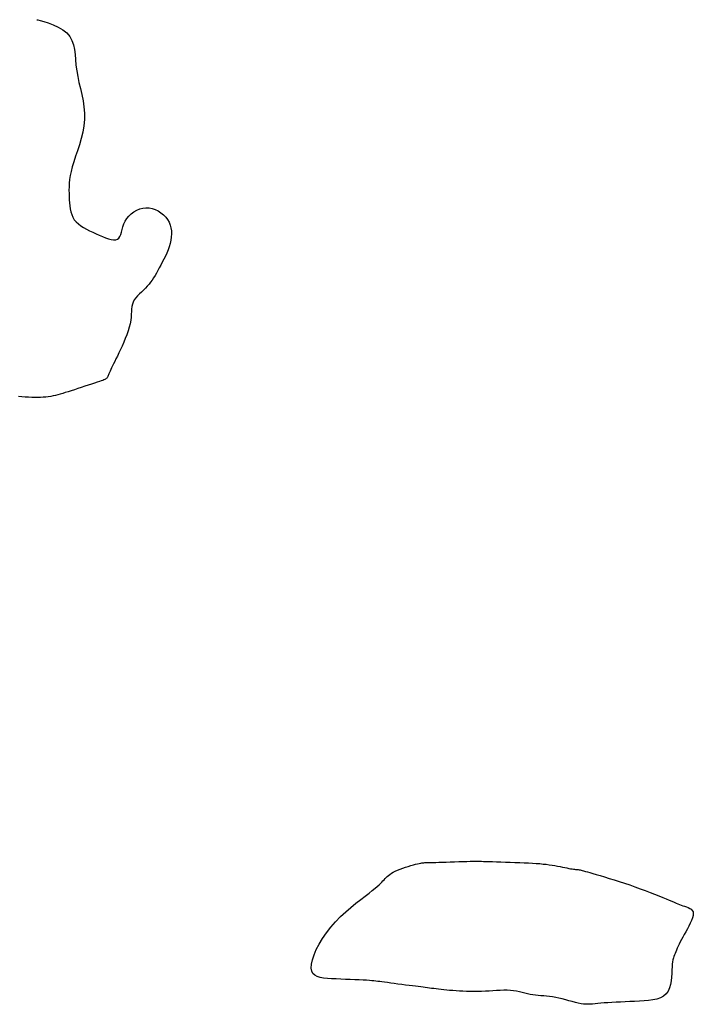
# Model space of a CAD drawing. Header units: millimetres. Extents: x 32690613 to 32693367, y 5343692 to 5344708.
# Tile 599 of 656: x 32692623 to 32692637, y 5344580 to 5344599. Entities that reach past the tile are written whole.
import ezdxf

# ---------------------------------------------------------------- set-up
doc = ezdxf.new("R2010")
doc.units = ezdxf.units.MM
doc.header["$LTSCALE"] = 20
doc.layers.add('02-DGM_HL_491.00', color=62, linetype='Continuous')

msp = doc.modelspace()

# ---------------------------------------------------------------- linework, layer by layer
at = {"layer": '02-DGM_HL_491.00', "elevation": 491, "flags": 128}
msp.add_lwpolyline([(32692623.836, 5344599.161), (32692623.854, 5344599.157), (32692623.902, 5344599.145), (32692623.974, 5344599.125), (32692624.061, 5344599.097), (32692624.157, 5344599.06), (32692624.255, 5344599.015), (32692624.346, 5344598.962), (32692624.424, 5344598.9), (32692624.484, 5344598.83), (32692624.526, 5344598.752), (32692624.555, 5344598.666), (32692624.574, 5344598.575), (32692624.587, 5344598.477), (32692624.596, 5344598.375), (32692624.606, 5344598.268), (32692624.62, 5344598.157), (32692624.64, 5344598.044), (32692624.665, 5344597.928), (32692624.692, 5344597.81), (32692624.719, 5344597.69), (32692624.744, 5344597.568), (32692624.763, 5344597.445), (32692624.774, 5344597.321), (32692624.774, 5344597.196), (32692624.763, 5344597.071), (32692624.74, 5344596.946), (32692624.711, 5344596.823), (32692624.675, 5344596.702), (32692624.637, 5344596.585), (32692624.599, 5344596.474), (32692624.563, 5344596.368), (32692624.532, 5344596.269), (32692624.508, 5344596.178), (32692624.491, 5344596.094), (32692624.479, 5344596.016), (32692624.472, 5344595.944), (32692624.469, 5344595.875), (32692624.468, 5344595.809), (32692624.47, 5344595.746), (32692624.472, 5344595.683), (32692624.474, 5344595.621), (32692624.478, 5344595.559), (32692624.483, 5344595.498), (32692624.492, 5344595.439), (32692624.504, 5344595.382), (32692624.521, 5344595.327), (32692624.544, 5344595.276), (32692624.573, 5344595.228), (32692624.61, 5344595.185), (32692624.653, 5344595.145), (32692624.702, 5344595.108), (32692624.756, 5344595.074), (32692624.814, 5344595.042), (32692624.875, 5344595.011), (32692624.937, 5344594.982), (32692625.001, 5344594.953), (32692625.064, 5344594.925), (32692625.127, 5344594.897), (32692625.187, 5344594.873), (32692625.244, 5344594.853), (32692625.298, 5344594.839), (32692625.346, 5344594.832), (32692625.387, 5344594.833), (32692625.422, 5344594.844), (32692625.449, 5344594.867), (32692625.469, 5344594.899), (32692625.486, 5344594.939), (32692625.5, 5344594.985), (32692625.514, 5344595.036), (32692625.53, 5344595.089), (32692625.549, 5344595.144), (32692625.575, 5344595.198), (32692625.608, 5344595.25), (32692625.648, 5344595.299), (32692625.694, 5344595.343), (32692625.745, 5344595.382), (32692625.8, 5344595.414), (32692625.859, 5344595.44), (32692625.919, 5344595.457), (32692625.982, 5344595.464), (32692626.044, 5344595.461), (32692626.106, 5344595.449), (32692626.166, 5344595.429), (32692626.224, 5344595.4), (32692626.278, 5344595.366), (32692626.327, 5344595.325), (32692626.371, 5344595.28), (32692626.408, 5344595.23), (32692626.437, 5344595.178), (32692626.459, 5344595.123), (32692626.474, 5344595.066), (32692626.483, 5344595.008), (32692626.486, 5344594.947), (32692626.482, 5344594.885), (32692626.473, 5344594.823), (32692626.459, 5344594.76), (32692626.441, 5344594.697), (32692626.418, 5344594.634), (32692626.393, 5344594.571), (32692626.365, 5344594.509), (32692626.335, 5344594.449), (32692626.305, 5344594.39), (32692626.274, 5344594.333), (32692626.245, 5344594.279), (32692626.216, 5344594.227), (32692626.188, 5344594.177), (32692626.161, 5344594.13), (32692626.133, 5344594.085), (32692626.105, 5344594.041), (32692626.075, 5344593.999), (32692626.043, 5344593.959), (32692626.009, 5344593.919), (32692625.971, 5344593.881), (32692625.932, 5344593.843), (32692625.892, 5344593.805), (32692625.853, 5344593.767), (32692625.816, 5344593.729), (32692625.783, 5344593.69), (32692625.754, 5344593.65), (32692625.732, 5344593.608), (32692625.716, 5344593.565), (32692625.706, 5344593.519), (32692625.7, 5344593.471), (32692625.696, 5344593.421), (32692625.693, 5344593.367), (32692625.689, 5344593.31), (32692625.682, 5344593.249), (32692625.67, 5344593.183), (32692625.653, 5344593.114), (32692625.631, 5344593.042), (32692625.605, 5344592.967), (32692625.576, 5344592.892), (32692625.545, 5344592.817), (32692625.513, 5344592.744), (32692625.481, 5344592.674), (32692625.45, 5344592.608), (32692625.421, 5344592.547), (32692625.393, 5344592.491), (32692625.368, 5344592.439), (32692625.345, 5344592.393), (32692625.325, 5344592.351), (32692625.306, 5344592.313), (32692625.29, 5344592.279), (32692625.276, 5344592.249), (32692625.264, 5344592.222), (32692625.254, 5344592.199), (32692625.246, 5344592.179), (32692625.239, 5344592.161), (32692625.232, 5344592.146), (32692625.225, 5344592.133), (32692625.218, 5344592.121), (32692625.21, 5344592.111), (32692625.2, 5344592.102), (32692625.189, 5344592.094), (32692625.174, 5344592.086), (32692625.155, 5344592.078), (32692625.132, 5344592.069), (32692625.102, 5344592.059), (32692625.066, 5344592.047), (32692625.022, 5344592.032), (32692624.97, 5344592.015), (32692624.911, 5344591.996), (32692624.847, 5344591.975), (32692624.78, 5344591.953), (32692624.711, 5344591.93), (32692624.641, 5344591.907), (32692624.574, 5344591.885), (32692624.51, 5344591.864), (32692624.451, 5344591.845), (32692624.396, 5344591.827), (32692624.344, 5344591.811), (32692624.295, 5344591.796), (32692624.248, 5344591.783), (32692624.202, 5344591.772), (32692624.156, 5344591.762), (32692624.109, 5344591.753), (32692624.061, 5344591.746), (32692624.011, 5344591.74), (32692623.96, 5344591.736), (32692623.906, 5344591.733), (32692623.851, 5344591.732), (32692623.794, 5344591.732), (32692623.734, 5344591.733), (32692623.673, 5344591.736), (32692623.609, 5344591.74), (32692623.543, 5344591.746), (32692623.475, 5344591.754)], dxfattribs=at)
msp.add_lwpolyline([(32692636.22, 5344581.872), (32692636.279, 5344581.847), (32692636.33, 5344581.826), (32692636.374, 5344581.806), (32692636.414, 5344581.79), (32692636.449, 5344581.775), (32692636.482, 5344581.761), (32692636.515, 5344581.749), (32692636.548, 5344581.738), (32692636.582, 5344581.727), (32692636.617, 5344581.715), (32692636.652, 5344581.702), (32692636.683, 5344581.686), (32692636.711, 5344581.668), (32692636.733, 5344581.645), (32692636.748, 5344581.617), (32692636.754, 5344581.584), (32692636.751, 5344581.543), (32692636.739, 5344581.498), (32692636.72, 5344581.448), (32692636.695, 5344581.394), (32692636.667, 5344581.339), (32692636.637, 5344581.283), (32692636.606, 5344581.227), (32692636.575, 5344581.172), (32692636.547, 5344581.12), (32692636.522, 5344581.071), (32692636.498, 5344581.025), (32692636.477, 5344580.981), (32692636.457, 5344580.94), (32692636.439, 5344580.901), (32692636.423, 5344580.865), (32692636.408, 5344580.832), (32692636.394, 5344580.801), (32692636.382, 5344580.772), (32692636.37, 5344580.742), (32692636.361, 5344580.71), (32692636.352, 5344580.676), (32692636.345, 5344580.636), (32692636.34, 5344580.591), (32692636.336, 5344580.537), (32692636.334, 5344580.476), (32692636.331, 5344580.408), (32692636.327, 5344580.336), (32692636.319, 5344580.262), (32692636.306, 5344580.19), (32692636.286, 5344580.121), (32692636.257, 5344580.059), (32692636.218, 5344580.005), (32692636.167, 5344579.961), (32692636.106, 5344579.928), (32692636.035, 5344579.903), (32692635.957, 5344579.885), (32692635.872, 5344579.873), (32692635.784, 5344579.865), (32692635.692, 5344579.859), (32692635.598, 5344579.855), (32692635.505, 5344579.852), (32692635.412, 5344579.848), (32692635.322, 5344579.844), (32692635.234, 5344579.84), (32692635.15, 5344579.836), (32692635.071, 5344579.831), (32692634.999, 5344579.826), (32692634.932, 5344579.821), (32692634.874, 5344579.815), (32692634.821, 5344579.81), (32692634.773, 5344579.805), (32692634.728, 5344579.801), (32692634.685, 5344579.799), (32692634.641, 5344579.8), (32692634.595, 5344579.803), (32692634.546, 5344579.811), (32692634.491, 5344579.822), (32692634.433, 5344579.836), (32692634.371, 5344579.852), (32692634.307, 5344579.87), (32692634.242, 5344579.888), (32692634.176, 5344579.906), (32692634.11, 5344579.922), (32692634.046, 5344579.935), (32692633.984, 5344579.946), (32692633.925, 5344579.953), (32692633.867, 5344579.959), (32692633.811, 5344579.963), (32692633.756, 5344579.967), (32692633.702, 5344579.971), (32692633.649, 5344579.977), (32692633.596, 5344579.984), (32692633.544, 5344579.994), (32692633.492, 5344580.006), (32692633.44, 5344580.019), (32692633.386, 5344580.032), (32692633.331, 5344580.045), (32692633.275, 5344580.056), (32692633.216, 5344580.066), (32692633.155, 5344580.072), (32692633.09, 5344580.076), (32692633.024, 5344580.076), (32692632.955, 5344580.074), (32692632.884, 5344580.07), (32692632.811, 5344580.065), (32692632.738, 5344580.06), (32692632.663, 5344580.055), (32692632.588, 5344580.052), (32692632.513, 5344580.049), (32692632.439, 5344580.049), (32692632.365, 5344580.05), (32692632.292, 5344580.052), (32692632.221, 5344580.055), (32692632.152, 5344580.058), (32692632.085, 5344580.063), (32692632.021, 5344580.068), (32692631.959, 5344580.073), (32692631.901, 5344580.079), (32692631.846, 5344580.084), (32692631.793, 5344580.09), (32692631.742, 5344580.096), (32692631.694, 5344580.102), (32692631.648, 5344580.108), (32692631.604, 5344580.113), (32692631.562, 5344580.118), (32692631.52, 5344580.124), (32692631.478, 5344580.129), (32692631.435, 5344580.135), (32692631.389, 5344580.14), (32692631.34, 5344580.147), (32692631.286, 5344580.153), (32692631.226, 5344580.161), (32692631.16, 5344580.169), (32692631.089, 5344580.178), (32692631.016, 5344580.188), (32692630.942, 5344580.197), (32692630.869, 5344580.207), (32692630.799, 5344580.216), (32692630.734, 5344580.225), (32692630.677, 5344580.233), (32692630.627, 5344580.239), (32692630.585, 5344580.246), (32692630.546, 5344580.251), (32692630.509, 5344580.256), (32692630.47, 5344580.26), (32692630.428, 5344580.264), (32692630.38, 5344580.268), (32692630.322, 5344580.271), (32692630.254, 5344580.275), (32692630.177, 5344580.278), (32692630.092, 5344580.282), (32692630.003, 5344580.286), (32692629.91, 5344580.29), (32692629.817, 5344580.294), (32692629.726, 5344580.298), (32692629.637, 5344580.303), (32692629.555, 5344580.309), (32692629.479, 5344580.316), (32692629.411, 5344580.328), (32692629.353, 5344580.346), (32692629.305, 5344580.371), (32692629.268, 5344580.406), (32692629.244, 5344580.452), (32692629.234, 5344580.512), (32692629.239, 5344580.586), (32692629.258, 5344580.673), (32692629.29, 5344580.77), (32692629.335, 5344580.874), (32692629.391, 5344580.983), (32692629.458, 5344581.096), (32692629.534, 5344581.208), (32692629.62, 5344581.317), (32692629.713, 5344581.423), (32692629.812, 5344581.523), (32692629.913, 5344581.617), (32692630.015, 5344581.705), (32692630.114, 5344581.786), (32692630.209, 5344581.86), (32692630.295, 5344581.927), (32692630.372, 5344581.986), (32692630.437, 5344582.037), (32692630.491, 5344582.081), (32692630.535, 5344582.118), (32692630.571, 5344582.15), (32692630.601, 5344582.178), (32692630.626, 5344582.203), (32692630.647, 5344582.226), (32692630.668, 5344582.248), (32692630.688, 5344582.27), (32692630.709, 5344582.291), (32692630.731, 5344582.313), (32692630.755, 5344582.334), (32692630.783, 5344582.355), (32692630.814, 5344582.376), (32692630.849, 5344582.397), (32692630.889, 5344582.418), (32692630.935, 5344582.438), (32692630.985, 5344582.458), (32692631.037, 5344582.477), (32692631.091, 5344582.495), (32692631.145, 5344582.511), (32692631.197, 5344582.527), (32692631.246, 5344582.54), (32692631.29, 5344582.552), (32692631.328, 5344582.561), (32692631.361, 5344582.569), (32692631.389, 5344582.575), (32692631.414, 5344582.579), (32692631.435, 5344582.582), (32692631.454, 5344582.584), (32692631.472, 5344582.586), (32692631.488, 5344582.587), (32692631.505, 5344582.587), (32692631.524, 5344582.587), (32692631.545, 5344582.588), (32692631.57, 5344582.588), (32692631.602, 5344582.589), (32692631.64, 5344582.589), (32692631.687, 5344582.59), (32692631.744, 5344582.592), (32692631.812, 5344582.594), (32692631.888, 5344582.597), (32692631.97, 5344582.599), (32692632.055, 5344582.602), (32692632.139, 5344582.605), (32692632.221, 5344582.608), (32692632.296, 5344582.61), (32692632.363, 5344582.612), (32692632.419, 5344582.613), (32692632.467, 5344582.613), (32692632.509, 5344582.613), (32692632.547, 5344582.613), (32692632.586, 5344582.612), (32692632.628, 5344582.61), (32692632.677, 5344582.609), (32692632.734, 5344582.607), (32692632.802, 5344582.605), (32692632.88, 5344582.602), (32692632.965, 5344582.6), (32692633.056, 5344582.597), (32692633.15, 5344582.594), (32692633.244, 5344582.591), (32692633.337, 5344582.588), (32692633.426, 5344582.584), (32692633.51, 5344582.58), (32692633.588, 5344582.575), (32692633.662, 5344582.57), (32692633.731, 5344582.565), (32692633.796, 5344582.558), (32692633.858, 5344582.552), (32692633.917, 5344582.544), (32692633.974, 5344582.536), (32692634.029, 5344582.527), (32692634.082, 5344582.517), (32692634.132, 5344582.507), (32692634.18, 5344582.498), (32692634.225, 5344582.488), (32692634.267, 5344582.48), (32692634.304, 5344582.472), (32692634.338, 5344582.466), (32692634.367, 5344582.461), (32692634.393, 5344582.457), (32692634.416, 5344582.454), (32692634.436, 5344582.452), (32692634.454, 5344582.45), (32692634.472, 5344582.449), (32692634.488, 5344582.447), (32692634.506, 5344582.444), (32692634.524, 5344582.441), (32692634.544, 5344582.437), (32692634.568, 5344582.431), (32692634.596, 5344582.423), (32692634.629, 5344582.414), (32692634.67, 5344582.402), (32692634.719, 5344582.388), (32692634.777, 5344582.371), (32692634.845, 5344582.352), (32692634.923, 5344582.329), (32692635.008, 5344582.304), (32692635.1, 5344582.276), (32692635.197, 5344582.246), (32692635.297, 5344582.214), (32692635.4, 5344582.181), (32692635.503, 5344582.146), (32692635.606, 5344582.11), (32692635.708, 5344582.073), (32692635.807, 5344582.036), (32692635.902, 5344582), (32692635.991, 5344581.965), (32692636.075, 5344581.932), (32692636.152, 5344581.9)], close=True, dxfattribs=at)

doc.saveas('drawing.dxf')
